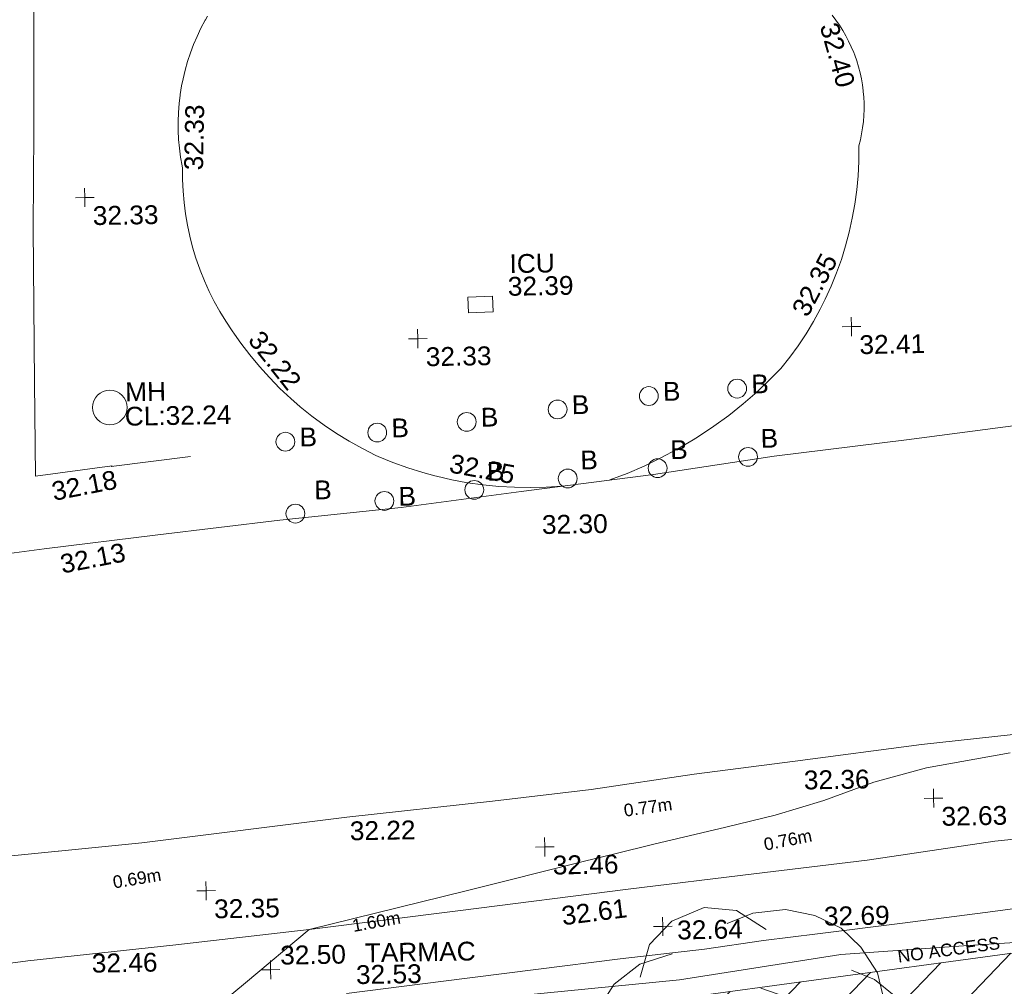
# Model space of a CAD drawing. Header units: millimetres. Extents: x -287732 to 520720, y -88450 to 287754.
# Tile 307 of 383: x 137511 to 157145, y 179781 to 199056. Entities that reach past the tile are written whole.
import ezdxf

# ---------------------------------------------------------------- set-up
doc = ezdxf.new("R2010")
doc.units = ezdxf.units.MM
for name, pattern in [('IMPORT-HIDDEN2 _3_', [4762.5, 3175, -1587.5]), ('IMPORT-UG_DRAINAGE_UNIDENTIFIED_QLB2 _2_', [2700, 1500, -300.0000000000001, 0, -250, 150, -300.0000000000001, 0, -200]), ('IMPORT-UG_ELEC_LV_QLB2 _2_', [2700, 1500, -300.0000000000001, 0, -250, 150, -300.0000000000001, 0, -200]), ('IMPORT-UG_ELEC_STREET LIGHTING_QLB2 _2_', [2700, 1500, -300.0000000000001, 0, -250, 150, -300.0000000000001, 0, -200])]:
    doc.linetypes.add(name, pattern=pattern)
for name, color, linetype, lineweight, true_color in [('00_TOPO_FOOTPATH', 7, 'Continuous', 9, 0xa50000), ('00_TOPO_FURN_BOLLARD', 7, 'Continuous', 9, 0x666666), ('00_TOPO_LEVEL_SPOT', 7, 'Continuous', 9, 0x666666), ('00_TOPO_ROAD_MARKING_WHITE_CONTINUOUS', 7, 'Continuous', 9, 0x999999), ('00_TOPO_SERV_IC', 5, 'Continuous', 9, 0x0000ff), ('00_TOPO_SERV_MH', 7, 'Continuous', 9, 0x666666), ('00_TOPO_TREE', 7, 'Continuous', 9, 0x666666), ('00_TOPO_VEGETATION', 7, 'Continuous', 9, 0x52a552), ('01_DTM_CONTOUR_MJR', 7, 'Continuous', 9, 0x7f3f00), ('12333-PUM-2D-U-0001-C01 - Rev2_REVIT IMPORT_dwg', 7, 'Continuous', 9, 0x767676), ('PUM-CHAMBER EXTENTS', 6, 'IMPORT-HIDDEN2 _3_', 9, 0xff00ff), ('PUM-ELECTRIC-LV-QLB2', 1, 'IMPORT-UG_ELEC_LV_QLB2 _2_', 9, 0xff0000), ('PUM-UNABLE TO SURVEY', 190, 'Continuous', 9, 0x7f00ff), ('PUM-UNIDENTIFIED-QLB2', 150, 'IMPORT-UG_DRAINAGE_UNIDENTIFIED_QLB2 _2_', 9, 0x007fff)]:
    doc.layers.add(name, color=color, linetype=linetype, lineweight=lineweight, true_color=true_color)
for name, color, linetype, lineweight in [('00_TOPO_ROAD_EDGE', 7, 'Continuous', 9), ('00_TOPO_SURVEY_TEXT', 7, 'Continuous', 9), ('00_UAV_SURFACE', 7, 'Continuous', 9)]:
    doc.layers.add(name, color=color, linetype=linetype, lineweight=lineweight)
doc.styles.add('Arial_1', font='arial.ttf', dxfattribs={"height": 250})
doc.styles.add('Swis721 Lt BT_2', font='swissl.ttf', dxfattribs={"height": 375})

# ---------------------------------------------------------------- blocks, each defined once
blk = doc.blocks.new('12333-PUM-2D-U-0001-C01 - Rev2_REVIT IMPORT_dwg_CONIFEROUS_TREE_2-2077526-Site Location Plan Proposed')
at = {"layer": '00_TOPO_TREE', "color": 254, "true_color": 0xcccccc, "flags": 128}
for points in [[(534054961.9255877, 725732743.7303348), (534055156.5525342, 725733392.4868233), (534055610.6820762, 725733846.6163652), (534056259.4385647, 725734106.1189605), (534056908.195053, 725734041.2433116), (534057492.0758927, 725733651.9894185)], [(534056713.5681065, 725733781.7407165), (534057232.5732973, 725733976.3676628), (534057881.3297858, 725734041.2433116), (534058465.2106255, 725733911.4920139), (534058984.2158161, 725733651.9894185), (534059373.4697092, 725733262.7355254), (534059697.8479536, 725732743.7303348), (534059827.5992512, 725732159.849495)], [(534054378.044748, 725730083.828732), (534054053.6665038, 725730667.7095716), (534053923.915206, 725731316.46606), (534054053.6665038, 725732030.0981975), (534054442.9203969, 725732613.979037), (534054961.9255877, 725733003.23293), (534055610.6820762, 725733197.8598766)], [(534059178.8427628, 725732808.6059835), (534059632.9723048, 725732613.979037), (534060022.2261978, 725732289.6007928), (534060216.8531443, 725731770.5956019), (534060151.9774954, 725731251.5904112), (534059892.4749001, 725730797.4608692)], [(534057362.324595, 725732484.2277393), (534057881.3297858, 725732289.6007928), (534058270.5836789, 725731965.2225486)], [(534059827.5992512, 725731381.3417089), (534060087.1018466, 725730862.3365183), (534060151.9774954, 725730278.4556786), (534060022.2261978, 725729694.5748389), (534059697.8479536, 725729175.5696481), (534059243.7184116, 725728851.1914039), (534058724.7132208, 725728591.6888083)], [(534056259.4385647, 725730018.953083), (534055870.1846715, 725730537.9582739), (534055805.3090225, 725731121.8391135)], [(534055675.5577249, 725728656.5644574), (534055026.8012365, 725728721.4401062), (534054507.7960457, 725729045.8183504), (534054183.4178014, 725729564.8235412), (534054118.5421526, 725730148.7043809), (534054313.1690991, 725730732.5852203)], [(534058659.8375719, 725730278.4556786), (534058400.3349767, 725729824.3261366), (534058011.0810835, 725729499.9478923)], [(534059178.8427628, 725729045.8183504), (534058984.2158161, 725728461.9375106), (534058530.0862743, 725728072.6836176), (534057946.2054345, 725727942.9323199), (534057362.324595, 725728202.4349152)], [(534058140.8323812, 725728332.186213), (534057751.5784881, 725728007.8079689), (534057232.5732973, 725727813.1810222), (534056713.5681065, 725727748.3053734), (534056194.5629157, 725727813.1810222), (534055675.5577249, 725728072.6836176), (534055286.3038319, 725728397.0618619), (534055026.8012365, 725728851.1914039)]]:
    blk.add_lwpolyline(points, dxfattribs=at)
at = {"layer": '00_TOPO_TREE', "color": 254, "true_color": 0xcccccc}
blk.add_circle((534057102.8219996, 725730992.0878158), 200.1345611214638, dxfattribs=at)
blk = doc.blocks.new('12333-PUM-2D-U-0001-C01 - Rev2_REVIT IMPORT_dwg_MSL_Bollard_2-2077182-Site Location Plan Proposed')
at = {"layer": '00_TOPO_FURN_BOLLARD', "color": 254, "true_color": 0xcccccc}
blk.add_circle((0, 0), 62.50000000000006, dxfattribs=at)
blk = doc.blocks.new('12333-PUM-2D-U-0001-C01 - Rev2_REVIT IMPORT_dwg_MM-2077200-Site Location Plan Proposed')
at = {"layer": '00_TOPO_LEVEL_SPOT', "color": 254, "true_color": 0xcccccc, "flags": 128}
for points in [[(0, -500.0000000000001), (0, 0), (-500.0000000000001, 0)], [(500.0000000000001, 0), (0, 0), (0, 500.0000000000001)]]:
    blk.add_lwpolyline(points, dxfattribs=at)
blk = doc.blocks.new('12333-PUM-2D-U-0001-C01 - Rev2_REVIT IMPORT_dwg_MGS62954_T2_Galway_ITM_3d_Rev1-2077680-Site Location Plan Proposed')
at = {"layer": '00_TOPO_FOOTPATH', "color": 254, "true_color": 0xcccccc, "flags": 128}
for points in [[(534039046.7295879, 725732634.682044), (534039918.0689769, 725732881.3596417), (534041213.2158711, 725733101.4962702), (534042755.5193905, 725733281.3846718), (534045655.0099865, 725733545.9139354), (534048380.8926959, 725733805.3617029), (534051404.8877957, 725734133.4299015), (534054750.0257494, 725734498.1554894), (534057260.7288721, 725734766.131496), (534059525.9743461, 725734997.5792483), (534062080.0533819, 725735330.6792617), (534064331.4164699, 725735525.0418363), (534066478.1114933, 725735754.5814434), (534068550.0955523, 725736076.9933017), (534071346.7820883, 725736468.2548326), (534073354.2506836, 725736638.3443124), (534076166.4515932, 725737011.3752475), (534078730.935949, 725737383.9475698), (534080280.6208058, 725737676.7111665), (534080030.3167347, 725739507.5337886)], [(534079089.706109, 725735982.6870704), (534078049.0715628, 725736054.328202), (534076720.3586649, 725735858.8648909), (534075238.7315319, 725735665.8502871), (534073356.8451687, 725735387.5688556), (534070846.5319447, 725734978.9219357), (534068931.1370717, 725734748.0802054), (534066834.2026293, 725734483.979869), (534065423.8192201, 725734321.7143017), (534063805.2035002, 725734136.6455272), (534061912.8399652, 725733916.8772883), (534060158.0540732, 725733719.7431765), (534058514.0457522, 725733545.5513664), (534057433.0991516, 725733432.1944396), (534056255.579345, 725733277.3455896), (534054571.737803, 725733115.0358073), (534052882.112075, 725732933.3238752), (534051040.8603336, 725732728.8830935), (534049097.738756, 725732519.9682964)]]:
    blk.add_lwpolyline(points, dxfattribs=at)
at = {"layer": '00_TOPO_ROAD_EDGE', "color": 254, "true_color": 0xcccccc, "flags": 128}
for points in [[(534040523.8177791, 725741176.4420397), (534043224.1310788, 725741487.1613616), (534045496.3261999, 725741728.7199506), (534047933.3784135, 725741976.977214), (534050361.6183352, 725742193.0608929), (534052757.5622326, 725742470.2915022), (534055401.4840017, 725742761.796875), (534057815.2787915, 725743082.9169078), (534060459.857713, 725743363.8650292), (534063350.9367885, 725743693.149701), (534066397.7802785, 725744014.1670485), (534069642.2740194, 725744375.130102), (534072218.411917, 725744677.8328604), (534074625.9544624, 725744954.3059459), (534076917.8177825, 725745218.4599398), (534080295.6753604, 725745525.838803), (534082250.5037208, 725745657.2662455), (534085202.2732607, 725745987.2579671), (534088797.6026757, 725746477.4211591), (534091802.2110071, 725746788.8694601), (534096389.9130006, 725747409.4615898), (534098525.8160585, 725747617.4825693), (534099734.5972726, 725747771.1232321), (534100650.352259, 725747919.1199455)], [(534041730.4608015, 725735317.9832926), (534045072.4127669, 725735595.1421044), (534049166.8347232, 725736036.3873852), (534052077.9519004, 725736301.7413015), (534054047.129259, 725736498.4014407), (534056106.2844405, 725736767.9867526), (534058127.5571446, 725736994.8318716), (534060649.0315709, 725737281.643234), (534063155.7470049, 725737513.6608075), (534066625.2664149, 725737921.5449387), (534068829.5700359, 725738225.9236958), (534071903.0580063, 725738608.7035432), (534075175.8924517, 725738984.3894305), (534077729.599429, 725739211.8085356), (534080664.1829662, 725739589.0084883), (534083267.9059826, 725739718.0286187), (534086509.2554448, 725740143.6784401), (534089260.2899566, 725740412.9397565), (534092685.2740358, 725740739.9427481), (534095795.6566972, 725741161.9576116), (534099501.8009253, 725741771.7368618)]]:
    blk.add_lwpolyline(points, dxfattribs=at)
at = {"layer": '00_TOPO_ROAD_MARKING_WHITE_CONTINUOUS', "color": 254, "true_color": 0xcccccc, "flags": 128}
blk.add_lwpolyline([(534043220.0000001, 725752720), (534043170.0000001, 725749830.0000001), (534043120.0000001, 725747890), (534043090, 725744810.0000002), (534043080.0000001, 725742940.0000001), (534044610.0000001, 725743120), (534044589.9999999, 725743110.0000001), (534046180.0000002, 725743280)], dxfattribs=at)
at = {"layer": '00_TOPO_SERV_IC', "color": 254, "true_color": 0xcccccc, "flags": 128}
blk.add_lwpolyline([(534051758.8577682, 725746359.2090113), (534052254.8108064, 725746373.9769058), (534052264.1457316, 725746060.4803231), (534051768.1926933, 725746045.7124285)], close=True, dxfattribs=at)
at = {"layer": '00_TOPO_SERV_MH', "color": 254, "true_color": 0xcccccc}
blk.add_circle((534044585.9030755, 725744285.4464498), 343.0899963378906, dxfattribs=at)
at = {"layer": '00_TOPO_VEGETATION', "color": 254, "true_color": 0xcccccc, "flags": 128}
blk.add_lwpolyline([(534079089.706109, 725735982.6870704), (534077107.4490384, 725735701.4455252), (534075803.4358929, 725735155.7743704), (534074242.3401212, 725734968.6056678), (534072688.4736475, 725734754.1856192), (534070589.9404671, 725734418.4856968), (534068254.1179713, 725734208.5613723), (534066393.0580396, 725733874.6943495), (534064009.6505664, 725733373.5769926), (534061509.3260654, 725733261.5801309), (534058971.5291822, 725733123.2938733), (534055743.4118702, 725732677.8974553), (534051215.1617922, 725732306.7433043)], dxfattribs=at)
at = {"layer": '00_UAV_SURFACE', "color": 254, "true_color": 0xcccccc, "flags": 128}
for points in [[(534046666.695205, 725752052.6544209), (534046626.3942826, 725751983.3502703), (534046619.9530001, 725751971.623), (534046533.6042863, 725751815.111078), (534046453.8853543, 725751655.120535), (534046380.9360577, 725751491.9320484), (534046314.8843747, 725751325.8319062), (534046255.8461823, 725751157.1115048), (534046203.9250535, 725750986.0668368), (534046159.2120757, 725750812.997973), (534046128.9530001, 725750674.623), (534046097.3476997, 725750498.6878216), (534046096.2195458, 725750490.4350545), (534046073.1375233, 725750321.5834756), (534046056.3649434, 725750143.6206629), (534046047.0593851, 725749965.1115917), (534046045.2371735, 725749786.3694263), (534046050.9015052, 725749607.7077422), (534046064.0424431, 725749429.4399724), (534046084.6369335, 725749251.8788589), (534046112.648847, 725749075.3359045), (534046120.9530002, 725749030.623), (534046116.9503291, 725748802.85328), (534046122.489175, 725748575.1157382), (534046137.5598211, 725748347.8099034), (534046162.1358277, 725748121.3345481), (534046196.1740809, 725747896.0869861), (534046239.6148654, 725747672.462379), (534046292.3819715, 725747450.8530394), (534046354.382828, 725747231.6477462), (534046425.5086643, 725747015.2310597), (534046434.9530001, 725746988.623), (534046516.1849827, 725746775.7934161), (534046606.258089, 725746566.5521623), (534046705.0143001, 725746361.2663188), (534046812.2803641, 725746160.2960268), (534046927.8681, 725745963.9938563), (534047050.9530001, 725745773.6230001), (534047099.6533752, 725745700.986925), (534047217.5346645, 725745525.1682754), (534047394.3744124, 725745283.9072034), (534047581.162007, 725745050.2630388), (534047777.5697592, 725744824.6456723), (534047983.2531031, 725744607.4509138), (534048197.8512005, 725744399.0597961), (534048382.9530001, 725744232.623), (534048612.8966566, 725744041.2983648), (534048850.6504576, 725743859.770595), (534049095.797302, 725743688.3581512), (534049347.9071191, 725743527.3617499), (534049606.5376227, 725743377.0638331), (534049871.235087, 725743237.7280747), (534049921.953, 725743212.623), (534050211.7501265, 725743088.6396552), (534050506.4849349, 725742976.900509), (534050805.6403608, 725742877.6015898), (534051041.9066675, 725742809.4445349), (534051075.9530001, 725742799.623), (534051382.0325173, 725742724.3264307), (534051690.9966438, 725742661.9131892), (534052002.3033515, 725742612.4927697), (534052315.4065028, 725742576.1518718), (534052629.7568082, 725742552.9542506), (534052944.8027906, 725742542.9406018), (534053259.9917523, 725742546.1284935), (534053574.7707446, 725742562.5123323), (534053639.281323, 725742567.5053664)], [(534054532.8393769, 725742666.0245348), (534054879.7325915, 725742792.0595609), (534055221.0437225, 725742932.5104128), (534055556.1739945, 725743087.1306921), (534055884.535475, 725743255.6491425), (534056205.5521064, 725743437.7701252), (534056309.5045, 725743500.6325), (534056619.8895231, 725743700.3344465), (534056921.6396365, 725743912.8587962), (534057214.2254673, 725744137.8327091), (534057497.1337211, 725744374.8615046), (534057769.8680807, 725744623.5293537), (534057979.5045, 725744829.6325002), (534058160.0131875, 725745049.8449818), (534058331.1419964, 725745277.4232193), (534058492.5907089, 725745511.9679625), (534058513.5671237, 725745545.3534214), (534058644.0760891, 725745753.0677406), (534058785.3323799, 725746000.2995825), (534058887.5045, 725746195.6324999), (534059010.0145741, 725746452.6698612), (534059121.6535786, 725746714.6119466), (534059222.2256607, 725746980.9992205), (534059311.5543826, 725747251.3643492), (534059389.4830316, 725747525.2330202), (534059455.8748943, 725747802.1247752), (534059510.6134968, 725748081.5538516), (534059553.6028091, 725748363.0300361), (534059584.7674132, 725748646.0595236), (534059604.0526357, 725748930.1457845), (534059611.4246439, 725749214.7904346), (534059611.5045001, 725749241.6325), (534059643.6087171, 725749360.2011442), (534059670.7196341, 725749480.0101686), (534059692.7896886, 725749600.8493878), (534059709.7801628, 725749722.5068082), (534059721.6612495, 725749844.7690016), (534059728.412105, 725749967.4214785), (534059730.0208864, 725750090.249065), (534059726.484771, 725750213.0362796), (534059718.8902782, 725750320.3082865), (534059717.8099626, 725750335.5677117), (534059704.0116796, 725750457.6283996), (534059685.114129, 725750579.0042076), (534059661.1504635, 725750699.4822009), (534059632.1627234, 725750818.8510205), (534059598.2017633, 725750936.9012529), (534059559.3271617, 725751053.4257976), (534059540.5045, 725751104.6325), (534059494.6566533, 725751218.5938053), (534059444.0768188, 725751330.5352385), (534059388.8537308, 725751440.2604167), (534059329.0842692, 725751547.5768441), (534059264.8732899, 725751652.2962518), (534059196.333441, 725751754.2349259), (534059123.5849644, 725751853.2140313)]]:
    blk.add_lwpolyline(points, dxfattribs=at)
at = {"layer": '01_DTM_CONTOUR_MJR', "color": 254, "true_color": 0xcccccc, "flags": 128}
blk.add_lwpolyline([(534046420.0000001, 725732230), (534047089.8440111, 725732765.2484037), (534048380.0000001, 725733810.0000002), (534051063.4730484, 725734418.236089), (534051523.1379107, 725734522.9548031), (534053894.1702052, 725735076.9639068), (534054500.5211664, 725735212.7966678), (534055282.5041454, 725735388.8120662), (534056721.7604586, 725735706.0687678), (534057712.0422952, 725735923.4872359), (534058683.7702884, 725736202.8550904), (534059686.4114105, 725736546.9339782), (534060745.5868335, 725736815.1004015), (534062417.377329, 725737088.4238113)], dxfattribs=at)
for name, p, xscale, yscale, zscale in [('12333-PUM-2D-U-0001-C01 - Rev2_REVIT IMPORT_dwg_MM-2077200-Site Location Plan Proposed', (534044160.0000001, 725748480.0000001), 0.375, 0.375, 0.375), ('12333-PUM-2D-U-0001-C01 - Rev2_REVIT IMPORT_dwg_MM-2077200-Site Location Plan Proposed', (534050750, 725745550.0000001), 0.375, 0.375, 0.375), ('12333-PUM-2D-U-0001-C01 - Rev2_REVIT IMPORT_dwg_MM-2077200-Site Location Plan Proposed', (534059400.0000001, 725745640), 0.375, 0.375, 0.375), ('12333-PUM-2D-U-0001-C01 - Rev2_REVIT IMPORT_dwg_MSL_Bollard_2-2077182-Site Location Plan Proposed', (534057100.4482018, 725744443.6990466), 3, 3, 3), ('12333-PUM-2D-U-0001-C01 - Rev2_REVIT IMPORT_dwg_MSL_Bollard_2-2077182-Site Location Plan Proposed', (534055336.3345652, 725744326.5446476), 3, 3, 3), ('12333-PUM-2D-U-0001-C01 - Rev2_REVIT IMPORT_dwg_MSL_Bollard_2-2077182-Site Location Plan Proposed', (534053513.1434508, 725744091.2854652), 3, 3, 3), ('12333-PUM-2D-U-0001-C01 - Rev2_REVIT IMPORT_dwg_MSL_Bollard_2-2077182-Site Location Plan Proposed', (534051696.1415409, 725743874.14798), 3, 3, 3), ('12333-PUM-2D-U-0001-C01 - Rev2_REVIT IMPORT_dwg_MSL_Bollard_2-2077182-Site Location Plan Proposed', (534049909.2173614, 725743692.0987232), 3, 3, 3), ('12333-PUM-2D-U-0001-C01 - Rev2_REVIT IMPORT_dwg_MSL_Bollard_2-2077182-Site Location Plan Proposed', (534048074.540513, 725743542.5980277), 3, 3, 3), ('12333-PUM-2D-U-0001-C01 - Rev2_REVIT IMPORT_dwg_MSL_Bollard_2-2077182-Site Location Plan Proposed', (534057292.9173604, 725743077.9710544), 3, 3, 3), ('12333-PUM-2D-U-0001-C01 - Rev2_REVIT IMPORT_dwg_MSL_Bollard_2-2077182-Site Location Plan Proposed', (534055486.7114661, 725742884.479314), 3, 3, 3), ('12333-PUM-2D-U-0001-C01 - Rev2_REVIT IMPORT_dwg_MSL_Bollard_2-2077182-Site Location Plan Proposed', (534053690.7561741, 725742709.8226793), 3, 3, 3), ('12333-PUM-2D-U-0001-C01 - Rev2_REVIT IMPORT_dwg_MSL_Bollard_2-2077182-Site Location Plan Proposed', (534051824.5541941, 725742515.5015639), 3, 3, 3), ('12333-PUM-2D-U-0001-C01 - Rev2_REVIT IMPORT_dwg_MSL_Bollard_2-2077182-Site Location Plan Proposed', (534050027.2293681, 725742325.9130863), 3, 3, 3), ('12333-PUM-2D-U-0001-C01 - Rev2_REVIT IMPORT_dwg_MSL_Bollard_2-2077182-Site Location Plan Proposed', (534048248.3070021, 725742104.7264869), 3, 3, 3), ('12333-PUM-2D-U-0001-C01 - Rev2_REVIT IMPORT_dwg_MM-2077200-Site Location Plan Proposed', (534060872.6714286, 725736207.3930482), 0.375, 0.375, 0.375), ('12333-PUM-2D-U-0001-C01 - Rev2_REVIT IMPORT_dwg_MM-2077200-Site Location Plan Proposed', (534053104.3491382, 725735371.0858403), 0.375, 0.375, 0.375), ('12333-PUM-2D-U-0001-C01 - Rev2_REVIT IMPORT_dwg_MM-2077200-Site Location Plan Proposed', (534046337.5596027, 725734615.5187732), 0.375, 0.375, 0.375), ('12333-PUM-2D-U-0001-C01 - Rev2_REVIT IMPORT_dwg_MM-2077200-Site Location Plan Proposed', (534055429.5242587, 725733745.8557162), 0.375, 0.375, 0.375), ('12333-PUM-2D-U-0001-C01 - Rev2_REVIT IMPORT_dwg_MM-2077200-Site Location Plan Proposed', (534047594.9334484, 725733018.2080594), 0.375, 0.375, 0.375)]:
    blk.add_blockref(name, p, dxfattribs=dict(xscale=xscale, yscale=yscale, zscale=zscale))
blk.add_blockref('12333-PUM-2D-U-0001-C01 - Rev2_REVIT IMPORT_dwg_CONIFEROUS_TREE_2-2077526-Site Location Plan Proposed', (0, 0))
at = {"layer": '00_TOPO_FOOTPATH', "color": 251, "true_color": 0x666666, "insert": (534053397.2904905, 725734176.4563779), "char_height": 375, "width": 1495.902363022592, "attachment_point": 1, "rotation": 6.1375184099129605, "line_spacing_factor": 1.005061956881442, "style": 'Swis721 Lt BT_2'}
blk.add_mtext('32.61', dxfattribs=at)
at = {"layer": '00_TOPO_FOOTPATH', "color": 251, "true_color": 0x666666, "char_height": 375, "width": 1495.902363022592, "attachment_point": 1, "line_spacing_factor": 1.005061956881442, "style": 'Swis721 Lt BT_2'}
for s, insert in [('32.69', (534058646.4319494, 725734081.3533491)), ('32.46', (534044032.6351736, 725733397.7244962)), ('32.53', (534049296.360515, 725733077.8213055))]:
    blk.add_mtext(s, dxfattribs=dict(at, insert=insert))
at = {"layer": '00_TOPO_FURN_BOLLARD', "char_height": 375, "width": 398.9072968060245, "attachment_point": 1, "line_spacing_factor": 1.005061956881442, "style": 'Swis721 Lt BT_2'}
for insert in [(534055619.0928851, 725744600.7419974), (534057383.2065216, 725744717.8963964), (534053795.9017707, 725744365.482815), (534051978.8998608, 725744148.3453298), (534050191.9756813, 725743966.296073), (534048357.2988329, 725743816.7953775), (534057550.4685341, 725743629.3095158), (534055744.2626399, 725743435.8177754), (534053948.307348, 725743261.1611408), (534052082.105368, 725743066.8400252), (534048631.8939062, 725742756.8454359), (534050309.987688, 725742600.1104362)]:
    blk.add_mtext('B', dxfattribs=dict(at, insert=insert))
at = {"layer": '00_TOPO_LEVEL_SPOT', "char_height": 375, "width": 1495.902363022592, "attachment_point": 1, "line_spacing_factor": 1.005061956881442, "style": 'Swis721 Lt BT_2'}
for s, insert in [('32.33', (534044312.8269378, 725748303.0039225)), ('32.33', (534050902.8269378, 725745373.0039227)), ('32.41', (534059552.8269378, 725745463.0039226)), ('32.63', (534061025.5269377, 725736030.4039227)), ('32.46', (534053257.1269377, 725735194.1039225)), ('32.35', (534046490.4269378, 725734438.5039227)), ('32.64', (534055714.767281, 725733855.7141458)), ('32.50', (534047791.870921, 725733492.0412996))]:
    blk.add_mtext(s, dxfattribs=dict(at, insert=insert))
at = {"layer": '00_TOPO_ROAD_EDGE', "color": 251, "true_color": 0x666666, "char_height": 375, "width": 1495.902363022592, "attachment_point": 1, "line_spacing_factor": 1.005061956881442, "style": 'Swis721 Lt BT_2'}
for s, insert in [('32.30', (534053160.9143374, 725741986.8327506)), ('32.36', (534058293.1462322, 725736802.4990419)), ('32.22', (534049223.2915395, 725735946.9451321))]:
    blk.add_mtext(s, dxfattribs=dict(at, insert=insert))
at = {"layer": '00_TOPO_ROAD_EDGE', "color": 251, "true_color": 0x666666, "insert": (534043515.0449853, 725741358.6129545), "char_height": 375, "width": 1495.902363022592, "attachment_point": 1, "rotation": 10.029191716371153, "line_spacing_factor": 1.005061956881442, "style": 'Swis721 Lt BT_2'}
blk.add_mtext('32.13', dxfattribs=at)
at = {"layer": '00_TOPO_ROAD_MARKING_WHITE_CONTINUOUS', "color": 251, "true_color": 0x666666, "insert": (534043370.9663817, 725742811.1691091), "char_height": 375, "width": 1495.902363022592, "attachment_point": 1, "rotation": 10.029191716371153, "line_spacing_factor": 1.005061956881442, "style": 'Swis721 Lt BT_2'}
blk.add_mtext('32.18', dxfattribs=at)
at = {"layer": '00_TOPO_SERV_IC', "color": 251, "true_color": 0x666666, "char_height": 375, "attachment_point": 1, "line_spacing_factor": 1.005061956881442, "style": 'Swis721 Lt BT_2'}
for s, insert, width in [('ICU', (534052604.7601008, 725747200.1889993), 1021.012723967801), ('32.39', (534052562.6951797, 725746748.2468015), 1495.902363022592)]:
    blk.add_mtext(s, dxfattribs=dict(at, insert=insert, width=width))
at = {"layer": '00_TOPO_SERV_MH', "char_height": 375, "attachment_point": 1, "line_spacing_factor": 1.005061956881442, "style": 'Swis721 Lt BT_2'}
for s, insert, width in [('MH', (534044896.633856, 725744777.4788129), 949.779278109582), ('CL:32.24', (534044881.1005163, 725744290.981482), 2440.932744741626)]:
    blk.add_mtext(s, dxfattribs=dict(at, insert=insert, width=width))
at = {"layer": '00_TOPO_SURVEY_TEXT', "color": 251, "true_color": 0x666666, "insert": (534049478.5998134, 725733509.1788033), "char_height": 375, "width": 2450.430537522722, "attachment_point": 1, "line_spacing_factor": 1.005061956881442, "style": 'Swis721 Lt BT_2'}
blk.add_mtext('TARMAC', dxfattribs=at)
at = {"layer": '00_UAV_SURFACE', "color": 251, "true_color": 0x666666, "char_height": 375, "width": 1495.902363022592, "attachment_point": 1, "line_spacing_factor": 1.005061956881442, "style": 'Swis721 Lt BT_2'}
for s, insert, rotation in [('32.40', (534059232.4122891, 725751741.524016), 284.7388195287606), ('32.33', (534046149.8009647, 725748994.0482562), 87.88020186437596), ('32.35', (534058200.0220045, 725746003.0015645), 61.201317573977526), ('32.22', (534047644.9820853, 725745802.8150288), 307.3623061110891), ('32.25', (534051385.5927151, 725743244.9124041), 348.5036884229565)]:
    blk.add_mtext(s, dxfattribs=dict(at, insert=insert, rotation=rotation))
blk = doc.blocks.new('12333-PUM-2D-U-0001-C01 - Rev2_REVIT IMPORT_dwg-1620468-Site Location Plan Proposed')
at = {"layer": 'PUM-CHAMBER EXTENTS', "true_color": 0xfff4d4}
h = blk.add_hatch(dxfattribs=at)
h.set_pattern_fill('FP_14', style=0, pattern_type=2)
h.set_pattern_definition([(45, (-533641079.65, -725615854.3560001), (-618.7184335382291, 618.7184335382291), [])])
h.paths.add_polyline_path([(403919.3501528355, 57112.64382128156), (422583.3501528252, 59059.64382132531), (425379.3501529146, 57266.64382137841), (446445.3501529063, 59135.64382132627), (445962.3501528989, 65972.64382138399), (472441.3501528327, 70954.64382134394), (475862.3501529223, 83851.64382134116), (472404.350152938, 114549.6438213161), (470529.3501529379, 123488.6438213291), (451569.3501528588, 121705.6438213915), (448766.3501529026, 118521.6438213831), (443614.3501529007, 118196.6438213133), (441393.3501528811, 120608.6438213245), (437801.3501529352, 120123.6438213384), (427379.3501529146, 117955.6438213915), (414454.3501528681, 116426.6438212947), (403467.3501529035, 115261.6438213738), (398244.3501529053, 114380.6438213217), (392331.3501528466, 110751.6438213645), (389433.3501529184, 106835.6438212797), (388966.3501528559, 103227.6438213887), (391008.3501528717, 96414.64382130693), (397227.3501529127, 88458.64382130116), (396038.3501528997, 85269.64382128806), (397110.6486418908, 81772.81873260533), (398121.3501528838, 78636.6438213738), (399845.3501529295, 78913.64382137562), (400589.3501528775, 74987.64382128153), (403820.5567114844, 57642.95396067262)])
at = {"layer": 'PUM-UNABLE TO SURVEY', "color": 7, "true_color": 0xfff4d4, "flags": 128}
blk.add_lwpolyline([(399850.5491070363, 78886.20955548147), (399845.3501529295, 78913.64382137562), (398121.3501528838, 78636.6438213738), (397043.3501529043, 81981.64382134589), (396038.3501528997, 85269.6438212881), (397227.3501529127, 88458.64382130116), (391008.3501528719, 96414.64382130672), (388966.3501528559, 103227.6438213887), (389433.3501529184, 106835.6438212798), (392331.3501528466, 110751.6438213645), (398244.3501529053, 114380.6438213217), (403467.3501529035, 115261.6438213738), (414454.3501528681, 116426.6438212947), (427379.3501529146, 117955.6438213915), (437801.3501529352, 120123.6438213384), (441393.3501528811, 120608.6438213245), (443614.3501529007, 118196.6438213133), (448766.3501529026, 118521.6438213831), (451569.3501528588, 121705.6438213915), (470529.3501529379, 123488.6438213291), (472404.350152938, 114549.6438213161), (475862.3501529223, 83851.64382134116), (472441.3501528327, 70954.64382134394)], dxfattribs=at)
blk.add_blockref('12333-PUM-2D-U-0001-C01 - Rev2_REVIT IMPORT_dwg_MGS62954_T2_Galway_ITM_3d_Rev1-2077680-Site Location Plan Proposed', (-533641079.6498471, -725615854.3561786))
at = {"layer": 'PUM-ELECTRIC-LV-QLB2', "char_height": 250, "width": 1160.025439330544, "attachment_point": 2, "line_spacing_factor": 0.9417779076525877, "style": 'Arial_1'}
for s, insert, rotation in [('0.77m', (414081.4403399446, 120398.3781970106), 6.931508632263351), ('0.76m', (416851.5849950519, 119697.6354286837), 10.2625292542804), ('0.69m', (403865.0567759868, 119156.2552273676), 8.32708411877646), ('1.60m', (408620.8375284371, 118212.4507212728), 9.198374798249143)]:
    blk.add_mtext(s, dxfattribs=dict(at, insert=insert, rotation=rotation))
at = {"layer": 'PUM-UNIDENTIFIED-QLB2', "insert": (420029.1523730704, 117454.190800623), "char_height": 250, "width": 2454.724016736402, "attachment_point": 2, "rotation": 6.746613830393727, "line_spacing_factor": 0.9417779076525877, "style": 'Arial_1'}
blk.add_mtext('NO ACCESS', dxfattribs=at)

msp = doc.modelspace()

# ---------------------------------------------------------------- block references
at = {"layer": '12333-PUM-2D-U-0001-C01 - Rev2_REVIT IMPORT_dwg', "color": 254, "linetype": 'IMPORT-UG_ELEC_STREET LIGHTING_QLB2 _2_', "true_color": 0xffd4d4, "rotation": 0.9999999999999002}
msp.add_blockref('12333-PUM-2D-U-0001-C01 - Rev2_REVIT IMPORT_dwg-1620468-Site Location Plan Proposed', (-261895.0770586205, 55869.5817132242), dxfattribs=at)

doc.saveas('drawing.dxf')
